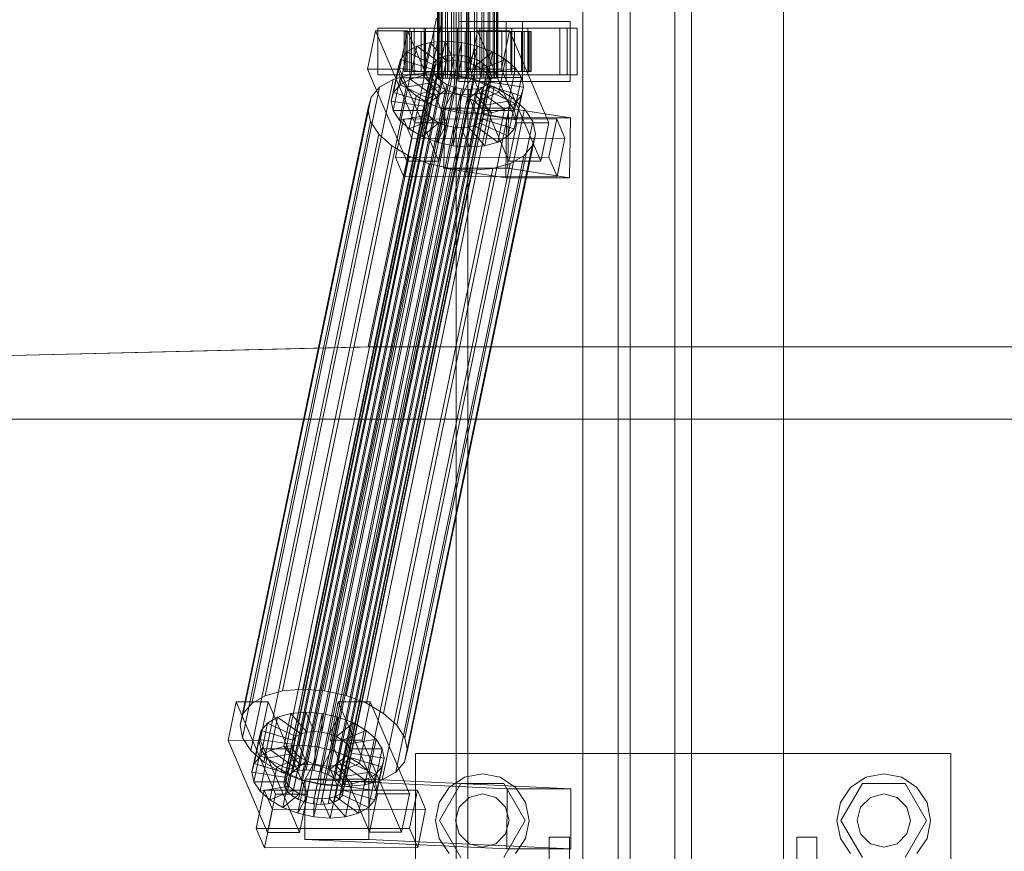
# Model space of a CAD drawing. Header units: millimetres. Extents: x -3490 to 61924, y -72580 to 6847.
# Tile 485 of 656: x 16249 to 16543, y -18379 to -18130. Entities that reach past the tile are written whole.
import ezdxf

# ---------------------------------------------------------------- set-up
doc = ezdxf.new("R2010")
doc.units = ezdxf.units.MM
doc.layers.add('superior_C02', color=7, linetype='Continuous', lineweight=0)

msp = doc.modelspace()

# ---------------------------------------------------------------- linework, layer by layer
at = {"layer": 'superior_C02'}
for p, q in [((16416.947, -17570), (16416.947, -18430)), ((16444.447, -17570), (16444.447, -18430)), ((16449.447, -18430), (16449.447, -17570)), ((16476.947, -18430), (16476.947, -17570)), ((16379.065, -17575), (16379.065, -18425)), ((16382.642, -18425), (16382.642, -17575)), ((16427.556, -18425), (16427.556, -17575)), ((16431.133, -17575), (16431.133, -18425)), ((16373.574, -18148), (16373.574, -17852)), ((16373.785, -18148), (16373.785, -17852)), ((16373.975, -18148), (16373.975, -17852)), ((16374.595, -18148), (16374.595, -17852)), ((16374.962, -18148), (16374.962, -17852)), ((16375.948, -18148), (16375.948, -17852)), ((16376.467, -18148), (16376.467, -17852)), ((16377.752, -18148), (16377.752, -17852)), ((16378.388, -18148), (16378.388, -17852)), ((16379.884, -18148), (16379.884, -17852)), ((16380.594, -18148), (16380.594, -17852)), ((16382.199, -18148), (16382.199, -17852)), ((16382.934, -18148), (16382.934, -17852)), ((16384.539, -18148), (16384.539, -17852)), ((16385.249, -18148), (16385.249, -17852)), ((16386.744, -18148), (16386.744, -17852)), ((16387.381, -18148), (16387.381, -17852)), ((16388.665, -18148), (16388.665, -17852)), ((16389.185, -18148), (16389.185, -17852)), ((16390.17, -18148), (16390.17, -17852)), ((16390.538, -18148), (16390.538, -17852)), ((16391.157, -17852), (16391.157, -18148)), ((16391.347, -18148), (16391.347, -17852)), ((16391.559, -18148), (16391.559, -17852)), ((16373.217, -18130), (16352.815, -18228.298)), ((16354.593, -18228.298), (16374.996, -18130)), ((16365.211, -18133), (16355.665, -18133)), ((16355.665, -18133), (16355.665, -18147)), ((16369.972, -18133), (16355.665, -18133)), ((16365.211, -18147), (16365.211, -18133)), ((16365.211, -18133), (16379.517, -18133)), ((16412.331, -18133), (16366.512, -18133)), ((16366.512, -18133), (16366.512, -18147)), ((16369.493, -18133), (16366.512, -18133)), ((16369.493, -18147), (16369.493, -18133)), ((16369.493, -18133), (16415.311, -18133)), ((16369.972, -18147), (16369.972, -18133)), ((16369.972, -18133), (16379.517, -18133)), ((16379.517, -18133), (16379.517, -18147)), ((16398.967, -18131), (16379.876, -18131)), ((16379.876, -18131), (16379.876, -18149)), ((16394.063, -18131), (16379.876, -18131)), ((16395.757, -18133), (16386.211, -18133)), ((16386.211, -18133), (16386.211, -18147)), ((16400.518, -18133), (16386.211, -18133)), ((16394.063, -18149), (16394.063, -18131)), ((16394.063, -18131), (16413.154, -18131)), ((16395.757, -18147), (16395.757, -18133)), ((16395.757, -18133), (16410.063, -18133)), ((16398.967, -18149), (16398.967, -18131)), ((16398.967, -18131), (16413.154, -18131)), ((16400.518, -18147), (16400.518, -18133)), ((16400.518, -18133), (16410.063, -18133)), ((16410.063, -18133), (16410.063, -18147)), ((16412.331, -18147), (16412.331, -18133)), ((16412.331, -18133), (16415.311, -18133)), ((16413.154, -18131), (16413.154, -18149)), ((16415.311, -18133), (16415.311, -18147)), ((16354.977, -18133.859), (16352.597, -18145.327)), ((16364.523, -18133.847), (16354.977, -18133.859)), ((16366.728, -18161.391), (16354.977, -18133.859)), ((16362.142, -18145.315), (16364.523, -18133.847)), ((16364.028, -18134), (16363.582, -18134)), ((16363.582, -18134), (16373.574, -18134)), ((16363.582, -18146), (16363.582, -18134)), ((16363.582, -18134), (16364.43, -18134)), ((16365.737, -18134), (16364.028, -18134)), ((16364.028, -18134), (16373.785, -18134)), ((16364.028, -18146), (16364.028, -18134)), ((16364.43, -18134), (16373.975, -18134)), ((16364.43, -18146), (16364.43, -18134)), ((16364.43, -18134), (16366.513, -18134)), ((16364.523, -18133.847), (16376.273, -18161.379)), ((16368.594, -18134), (16365.737, -18134)), ((16365.737, -18134), (16374.595, -18134)), ((16365.737, -18146), (16365.737, -18134)), ((16366.513, -18134), (16374.962, -18134)), ((16366.513, -18146), (16366.513, -18134)), ((16366.513, -18134), (16369.691, -18134)), ((16372.402, -18134), (16368.594, -18134)), ((16368.594, -18134), (16375.948, -18134)), ((16368.594, -18146), (16368.594, -18134)), ((16369.691, -18134), (16376.467, -18134)), ((16369.691, -18146), (16369.691, -18134)), ((16369.691, -18134), (16373.746, -18134)), ((16376.903, -18134), (16372.402, -18134)), ((16372.402, -18134), (16377.752, -18134)), ((16372.402, -18146), (16372.402, -18134)), ((16373.574, -18134), (16373.785, -18134)), ((16373.574, -18134), (16373.574, -18146)), ((16373.975, -18134), (16373.574, -18134)), ((16373.746, -18134), (16378.388, -18134)), ((16373.746, -18146), (16373.746, -18134)), ((16373.746, -18134), (16378.402, -18134)), ((16373.785, -18134), (16374.595, -18134)), ((16373.785, -18134), (16373.785, -18146)), ((16373.975, -18134), (16373.975, -18146)), ((16374.962, -18134), (16373.975, -18134)), ((16374.595, -18134), (16375.948, -18134)), ((16374.595, -18134), (16374.595, -18146)), ((16374.962, -18134), (16374.962, -18146)), ((16376.467, -18134), (16374.962, -18134)), ((16375.948, -18134), (16377.752, -18134)), ((16375.948, -18134), (16375.948, -18146)), ((16376.467, -18134), (16376.467, -18146)), ((16378.388, -18134), (16376.467, -18134)), ((16381.79, -18134), (16376.903, -18134)), ((16376.903, -18134), (16379.884, -18134)), ((16376.903, -18146), (16376.903, -18134)), ((16377.752, -18134), (16379.884, -18134)), ((16377.752, -18134), (16377.752, -18146)), ((16378.388, -18134), (16378.388, -18146)), ((16380.594, -18134), (16378.388, -18134)), ((16378.402, -18134), (16380.594, -18134)), ((16378.402, -18146), (16378.402, -18134)), ((16378.402, -18134), (16383.342, -18134)), ((16379.884, -18134), (16382.199, -18134)), ((16379.884, -18134), (16379.884, -18146)), ((16380.594, -18134), (16380.594, -18146)), ((16382.934, -18134), (16380.594, -18134)), ((16386.73, -18134), (16381.79, -18134)), ((16381.79, -18134), (16382.199, -18134)), ((16381.79, -18146), (16381.79, -18134)), ((16382.199, -18134), (16384.539, -18134)), ((16382.199, -18134), (16382.199, -18146)), ((16383.342, -18134), (16382.934, -18134)), ((16382.934, -18134), (16382.934, -18146)), ((16385.249, -18134), (16382.934, -18134)), ((16385.523, -18133.821), (16383.142, -18145.289)), ((16383.342, -18146), (16383.342, -18134)), ((16383.342, -18134), (16388.229, -18134)), ((16386.73, -18134), (16384.539, -18134)), ((16384.539, -18134), (16386.744, -18134)), ((16384.539, -18134), (16384.539, -18146)), ((16388.229, -18134), (16385.249, -18134)), ((16385.249, -18134), (16385.249, -18146)), ((16387.381, -18134), (16385.249, -18134)), ((16395.068, -18133.809), (16385.523, -18133.821)), ((16397.273, -18161.353), (16385.523, -18133.821)), ((16391.386, -18134), (16386.73, -18134)), ((16386.73, -18146), (16386.73, -18134)), ((16391.386, -18134), (16386.744, -18134)), ((16386.744, -18134), (16388.665, -18134)), ((16386.744, -18134), (16386.744, -18146)), ((16392.73, -18134), (16387.381, -18134)), ((16387.381, -18134), (16387.381, -18146)), ((16389.185, -18134), (16387.381, -18134)), ((16388.229, -18146), (16388.229, -18134)), ((16388.229, -18134), (16392.73, -18134)), ((16395.441, -18134), (16388.665, -18134)), ((16388.665, -18134), (16390.17, -18134)), ((16388.665, -18134), (16388.665, -18146)), ((16396.539, -18134), (16389.185, -18134)), ((16389.185, -18134), (16389.185, -18146)), ((16390.538, -18134), (16389.185, -18134)), ((16398.619, -18134), (16390.17, -18134)), ((16390.17, -18134), (16391.157, -18134)), ((16390.17, -18134), (16390.17, -18146)), ((16399.395, -18134), (16390.538, -18134)), ((16390.538, -18134), (16390.538, -18146)), ((16391.347, -18134), (16390.538, -18134)), ((16391.157, -18134), (16400.703, -18134)), ((16391.157, -18146), (16391.157, -18134)), ((16391.157, -18134), (16391.559, -18134)), ((16401.104, -18134), (16391.347, -18134)), ((16391.347, -18134), (16391.347, -18146)), ((16391.559, -18134), (16391.347, -18134)), ((16395.441, -18134), (16391.386, -18134)), ((16391.386, -18146), (16391.386, -18134)), ((16401.55, -18134), (16391.559, -18134)), ((16391.559, -18134), (16391.559, -18146)), ((16392.688, -18145.277), (16395.068, -18133.809)), ((16392.73, -18146), (16392.73, -18134)), ((16392.73, -18134), (16396.539, -18134)), ((16395.068, -18133.809), (16406.819, -18161.341)), ((16398.619, -18134), (16395.441, -18134)), ((16395.441, -18146), (16395.441, -18134)), ((16396.539, -18146), (16396.539, -18134)), ((16396.539, -18134), (16399.395, -18134)), ((16400.703, -18134), (16398.619, -18134)), ((16398.619, -18146), (16398.619, -18134)), ((16399.395, -18146), (16399.395, -18134)), ((16399.395, -18134), (16401.104, -18134)), ((16400.703, -18134), (16400.703, -18146)), ((16401.55, -18134), (16400.703, -18134)), ((16401.104, -18146), (16401.104, -18134)), ((16401.104, -18134), (16401.55, -18134)), ((16401.55, -18146), (16401.55, -18134)), ((16367.387, -18138.419), (16364.37, -18140.156)), ((16365.347, -18148.249), (16367.387, -18138.419)), ((16371.296, -18137.325), (16367.387, -18138.419)), ((16367.387, -18138.419), (16374.28, -18143.38)), ((16369.256, -18147.155), (16371.296, -18137.325)), ((16375.832, -18136.948), (16371.296, -18137.325)), ((16371.296, -18137.325), (16376.131, -18142.862)), ((16373.792, -18146.777), (16375.832, -18136.948)), ((16380.684, -18137.313), (16375.832, -18136.948)), ((16375.832, -18136.948), (16378.28, -18142.683)), ((16378.644, -18147.143), (16380.684, -18137.313)), ((16380.684, -18137.313), (16380.578, -18142.856)), ((16385.523, -18138.396), (16380.684, -18137.313)), ((16385.523, -18138.396), (16382.871, -18143.369)), ((16383.483, -18148.226), (16385.523, -18138.396)), ((16390.019, -18140.123), (16385.523, -18138.396)), ((16330.244, -18355.541), (16374.62, -18141.742)), ((16332.096, -18355.022), (16376.471, -18141.224)), ((16334.244, -18354.844), (16378.62, -18141.045)), ((16336.543, -18355.017), (16380.918, -18141.218)), ((16338.835, -18355.53), (16383.211, -18141.731)), ((16362.33, -18149.985), (16364.37, -18140.156)), ((16364.37, -18140.156), (16362.451, -18142.416)), ((16364.37, -18140.156), (16372.85, -18144.203)), ((16374.62, -18141.742), (16373.191, -18142.565)), ((16376.471, -18141.224), (16374.62, -18141.742)), ((16378.62, -18141.045), (16376.471, -18141.224)), ((16380.918, -18141.218), (16378.62, -18141.045)), ((16383.211, -18141.731), (16380.918, -18141.218)), ((16385.34, -18142.549), (16383.211, -18141.731)), ((16390.019, -18140.123), (16385, -18144.188)), ((16387.978, -18149.953), (16390.019, -18140.123)), ((16393.864, -18142.377), (16390.019, -18140.123)), ((16327.579, -18358.68), (16371.955, -18144.881)), ((16327.906, -18357.434), (16372.282, -18143.635)), ((16328.815, -18356.363), (16373.191, -18142.565)), ((16340.964, -18356.348), (16385.34, -18142.549)), ((16342.786, -18357.415), (16387.161, -18143.617)), ((16344.176, -18358.659), (16388.551, -18144.861)), ((16360.411, -18152.246), (16362.451, -18142.416)), ((16362.451, -18142.416), (16361.761, -18145.047)), ((16362.451, -18142.416), (16371.942, -18145.274)), ((16372.85, -18144.203), (16370.81, -18154.033)), ((16371.942, -18145.274), (16372.85, -18144.203)), ((16372.282, -18143.635), (16371.955, -18144.881)), ((16371.955, -18144.881), (16372.232, -18146.218)), ((16374.28, -18143.38), (16372.239, -18153.21)), ((16373.191, -18142.565), (16372.282, -18143.635)), ((16372.85, -18144.203), (16374.28, -18143.38)), ((16376.131, -18142.862), (16374.091, -18152.692)), ((16374.28, -18143.38), (16376.131, -18142.862)), ((16376.131, -18142.862), (16378.28, -18142.683)), ((16378.28, -18142.683), (16376.24, -18152.513)), ((16378.28, -18142.683), (16380.578, -18142.856)), ((16380.578, -18142.856), (16378.538, -18152.686)), ((16380.578, -18142.856), (16382.871, -18143.369)), ((16382.871, -18143.369), (16380.83, -18153.199)), ((16382.871, -18143.369), (16385, -18144.188)), ((16385, -18144.188), (16382.96, -18154.017)), ((16385, -18144.188), (16386.821, -18145.255)), ((16387.161, -18143.617), (16385.34, -18142.549)), ((16393.864, -18142.377), (16386.821, -18145.255)), ((16388.551, -18144.861), (16387.161, -18143.617)), ((16389.414, -18146.196), (16388.551, -18144.861)), ((16391.824, -18152.207), (16393.864, -18142.377)), ((16396.798, -18145.003), (16393.864, -18142.377)), ((16327.227, -18331.197), (16365.481, -18146.887)), ((16327.857, -18360.017), (16372.232, -18146.218)), ((16328.72, -18361.352), (16373.095, -18147.554)), ((16333.29, -18330.692), (16371.545, -18146.383)), ((16339.777, -18331.181), (16378.032, -18146.872)), ((16389.414, -18146.196), (16345.039, -18359.995)), ((16345.316, -18361.332), (16389.692, -18147.533)), ((16352.597, -18145.327), (16362.142, -18145.315)), ((16352.597, -18145.327), (16364.347, -18172.859)), ((16355.665, -18147), (16365.211, -18147)), ((16355.665, -18147), (16369.972, -18147)), ((16359.721, -18154.877), (16361.761, -18145.047)), ((16365.481, -18146.887), (16360.255, -18148.35)), ((16361.761, -18145.047), (16371.615, -18146.52)), ((16361.761, -18145.047), (16362.347, -18147.868)), ((16373.893, -18172.847), (16362.142, -18145.315)), ((16373.574, -18146), (16363.582, -18146)), ((16363.582, -18146), (16364.028, -18146)), ((16364.43, -18146), (16363.582, -18146)), ((16373.785, -18146), (16364.028, -18146)), ((16364.028, -18146), (16365.737, -18146)), ((16373.975, -18146), (16364.43, -18146)), ((16366.513, -18146), (16364.43, -18146)), ((16379.517, -18147), (16365.211, -18147)), ((16365.347, -18148.249), (16369.256, -18147.155)), ((16371.545, -18146.383), (16365.481, -18146.887)), ((16374.595, -18146), (16365.737, -18146)), ((16365.737, -18146), (16368.594, -18146)), ((16366.512, -18147), (16412.331, -18147)), ((16366.512, -18147), (16369.493, -18147)), ((16374.962, -18146), (16366.513, -18146)), ((16369.691, -18146), (16366.513, -18146)), ((16375.948, -18146), (16368.594, -18146)), ((16368.594, -18146), (16372.402, -18146)), ((16369.256, -18147.155), (16373.792, -18146.777)), ((16374.091, -18152.692), (16369.256, -18147.155)), ((16415.311, -18147), (16369.493, -18147)), ((16371.615, -18146.52), (16369.574, -18156.35)), ((16376.467, -18146), (16369.691, -18146)), ((16373.746, -18146), (16369.691, -18146)), ((16371.942, -18145.274), (16369.901, -18155.103)), ((16379.517, -18147), (16369.972, -18147)), ((16378.032, -18146.872), (16371.545, -18146.383)), ((16371.615, -18146.52), (16371.942, -18145.274)), ((16371.892, -18147.856), (16371.615, -18146.52)), ((16372.232, -18146.218), (16373.095, -18147.554)), ((16377.752, -18146), (16372.402, -18146)), ((16372.402, -18146), (16376.903, -18146)), ((16373.095, -18147.554), (16374.485, -18148.798)), ((16373.785, -18146), (16373.574, -18146)), ((16373.574, -18146), (16373.975, -18146)), ((16378.388, -18146), (16373.746, -18146)), ((16378.402, -18146), (16373.746, -18146)), ((16374.595, -18146), (16373.785, -18146)), ((16376.24, -18152.513), (16373.792, -18146.777)), ((16373.792, -18146.777), (16378.644, -18147.143)), ((16373.975, -18146), (16374.962, -18146)), ((16375.948, -18146), (16374.595, -18146)), ((16374.962, -18146), (16376.467, -18146)), ((16377.752, -18146), (16375.948, -18146)), ((16376.467, -18146), (16378.388, -18146)), ((16379.884, -18146), (16376.903, -18146)), ((16376.903, -18146), (16381.79, -18146)), ((16379.884, -18146), (16377.752, -18146)), ((16384.501, -18148.32), (16378.032, -18146.872)), ((16378.388, -18146), (16380.594, -18146)), ((16380.594, -18146), (16378.402, -18146)), ((16383.342, -18146), (16378.402, -18146)), ((16378.538, -18152.686), (16378.644, -18147.143)), ((16378.644, -18147.143), (16383.483, -18148.226)), ((16382.199, -18146), (16379.884, -18146)), ((16380.594, -18146), (16382.934, -18146)), ((16382.199, -18146), (16381.79, -18146)), ((16381.79, -18146), (16386.73, -18146)), ((16384.539, -18146), (16382.199, -18146)), ((16382.934, -18146), (16383.342, -18146)), ((16382.934, -18146), (16385.249, -18146)), ((16383.142, -18145.289), (16392.688, -18145.277)), ((16383.142, -18145.289), (16394.893, -18172.821)), ((16388.229, -18146), (16383.342, -18146)), ((16386.744, -18146), (16384.539, -18146)), ((16384.539, -18146), (16386.73, -18146)), ((16386.821, -18145.255), (16384.781, -18155.085)), ((16385.249, -18146), (16388.229, -18146)), ((16385.249, -18146), (16387.381, -18146)), ((16388.211, -18146.499), (16386.171, -18156.329)), ((16386.211, -18147), (16395.757, -18147)), ((16386.211, -18147), (16400.518, -18147)), ((16386.73, -18146), (16391.386, -18146)), ((16388.665, -18146), (16386.744, -18146)), ((16386.744, -18146), (16391.386, -18146)), ((16386.821, -18145.255), (16388.211, -18146.499)), ((16387.381, -18146), (16392.73, -18146)), ((16387.381, -18146), (16389.185, -18146)), ((16396.798, -18145.003), (16388.211, -18146.499)), ((16388.211, -18146.499), (16389.074, -18147.835)), ((16392.73, -18146), (16388.229, -18146)), ((16390.17, -18146), (16388.665, -18146)), ((16388.665, -18146), (16395.441, -18146)), ((16389.074, -18147.835), (16398.62, -18147.823)), ((16389.185, -18146), (16396.539, -18146)), ((16389.185, -18146), (16390.538, -18146)), ((16389.365, -18148.779), (16389.692, -18147.533)), ((16389.692, -18147.533), (16389.414, -18146.196)), ((16391.157, -18146), (16390.17, -18146)), ((16390.17, -18146), (16398.619, -18146)), ((16390.538, -18146), (16399.395, -18146)), ((16390.538, -18146), (16391.347, -18146)), ((16400.703, -18146), (16391.157, -18146)), ((16391.559, -18146), (16391.157, -18146)), ((16391.347, -18146), (16401.104, -18146)), ((16391.347, -18146), (16391.559, -18146)), ((16391.386, -18146), (16395.441, -18146)), ((16391.559, -18146), (16401.55, -18146)), ((16404.438, -18172.809), (16392.688, -18145.277)), ((16396.539, -18146), (16392.73, -18146)), ((16394.757, -18154.833), (16396.798, -18145.003)), ((16395.441, -18146), (16398.619, -18146)), ((16410.063, -18147), (16395.757, -18147)), ((16399.395, -18146), (16396.539, -18146)), ((16398.62, -18147.823), (16396.579, -18157.653)), ((16398.62, -18147.823), (16396.798, -18145.003)), ((16398.619, -18146), (16400.703, -18146)), ((16399.205, -18150.644), (16398.62, -18147.823)), ((16401.104, -18146), (16399.395, -18146)), ((16410.063, -18147), (16400.518, -18147)), ((16400.703, -18146), (16401.55, -18146)), ((16401.55, -18146), (16401.104, -18146)), ((16415.311, -18147), (16412.331, -18147)), ((16317.967, -18334.981), (16356.222, -18150.672)), ((16322, -18332.659), (16360.255, -18148.35)), ((16330.109, -18362.596), (16374.485, -18148.798)), ((16331.931, -18363.664), (16376.306, -18149.865)), ((16334.06, -18364.482), (16378.436, -18150.683)), ((16342.651, -18364.471), (16387.027, -18150.672)), ((16344.08, -18363.648), (16388.456, -18149.85)), ((16344.989, -18362.578), (16389.365, -18148.779)), ((16346.246, -18332.629), (16384.501, -18148.32)), ((16352.255, -18334.938), (16390.51, -18150.629)), ((16356.222, -18150.672), (16353.656, -18153.694)), ((16360.255, -18148.35), (16356.222, -18150.672)), ((16360.306, -18157.698), (16362.347, -18147.868)), ((16360.411, -18152.246), (16362.33, -18149.985)), ((16362.128, -18160.518), (16364.168, -18150.688)), ((16362.33, -18149.985), (16365.347, -18148.249)), ((16370.81, -18154.033), (16362.33, -18149.985)), ((16362.347, -18147.868), (16371.892, -18147.856)), ((16362.347, -18147.868), (16364.168, -18150.688)), ((16364.168, -18150.688), (16372.755, -18149.192)), ((16364.168, -18150.688), (16367.102, -18153.314)), ((16372.239, -18153.21), (16365.347, -18148.249)), ((16367.102, -18153.314), (16374.145, -18150.436)), ((16371.892, -18147.856), (16369.852, -18157.686)), ((16372.755, -18149.192), (16370.715, -18159.022)), ((16372.755, -18149.192), (16371.892, -18147.856)), ((16374.145, -18150.436), (16372.104, -18160.266)), ((16374.145, -18150.436), (16372.755, -18149.192)), ((16373.975, -18148), (16373.574, -18148)), ((16373.574, -18148), (16373.785, -18148)), ((16373.785, -18148), (16374.595, -18148)), ((16374.962, -18148), (16373.975, -18148)), ((16375.966, -18151.503), (16374.145, -18150.436)), ((16374.485, -18148.798), (16376.306, -18149.865)), ((16374.595, -18148), (16375.948, -18148)), ((16376.467, -18148), (16374.962, -18148)), ((16375.948, -18148), (16377.752, -18148)), ((16376.306, -18149.865), (16378.436, -18150.683)), ((16378.388, -18148), (16376.467, -18148)), ((16377.752, -18148), (16379.884, -18148)), ((16380.594, -18148), (16378.388, -18148)), ((16378.436, -18150.683), (16380.728, -18151.196)), ((16379.876, -18149), (16398.967, -18149)), ((16394.063, -18149), (16379.876, -18149)), ((16379.884, -18148), (16382.199, -18148)), ((16382.934, -18148), (16380.594, -18148)), ((16380.83, -18153.199), (16383.483, -18148.226)), ((16382.199, -18148), (16384.539, -18148)), ((16385.249, -18148), (16382.934, -18148)), ((16382.96, -18154.017), (16387.978, -18149.953)), ((16383.483, -18148.226), (16387.978, -18149.953)), ((16390.51, -18150.629), (16384.501, -18148.32)), ((16384.539, -18148), (16386.744, -18148)), ((16385.175, -18151.191), (16387.027, -18150.672)), ((16387.381, -18148), (16385.249, -18148)), ((16386.744, -18148), (16388.665, -18148)), ((16389.025, -18150.417), (16386.984, -18160.247)), ((16387.027, -18150.672), (16388.456, -18149.85)), ((16387.034, -18157.665), (16389.074, -18147.835)), ((16389.352, -18149.171), (16387.311, -18159.001)), ((16389.185, -18148), (16387.381, -18148)), ((16387.978, -18149.953), (16391.824, -18152.207)), ((16389.025, -18150.417), (16388.116, -18151.488)), ((16388.456, -18149.85), (16389.365, -18148.779)), ((16388.665, -18148), (16390.17, -18148)), ((16389.352, -18149.171), (16389.025, -18150.417)), ((16398.515, -18153.275), (16389.025, -18150.417)), ((16389.074, -18147.835), (16389.352, -18149.171)), ((16390.538, -18148), (16389.185, -18148)), ((16399.205, -18150.644), (16389.352, -18149.171)), ((16390.17, -18148), (16391.157, -18148)), ((16395.651, -18153.641), (16390.51, -18150.629)), ((16391.347, -18148), (16390.538, -18148)), ((16391.157, -18148), (16391.559, -18148)), ((16391.559, -18148), (16391.347, -18148)), ((16413.154, -18149), (16394.063, -18149)), ((16397.165, -18160.474), (16399.205, -18150.644)), ((16398.515, -18153.275), (16399.205, -18150.644)), ((16413.154, -18149), (16398.967, -18149)), ((16315.402, -18338.003), (16353.656, -18153.694)), ((16336.352, -18364.995), (16380.728, -18151.196)), ((16338.651, -18365.168), (16383.026, -18151.369)), ((16340.799, -18364.989), (16385.175, -18151.191)), ((16353.656, -18153.694), (16352.734, -18157.211)), ((16357.396, -18337.95), (16395.651, -18153.641)), ((16359.721, -18154.877), (16360.411, -18152.246)), ((16369.901, -18155.103), (16360.411, -18152.246)), ((16365.062, -18163.144), (16367.102, -18153.314)), ((16367.102, -18153.314), (16370.948, -18155.567)), ((16372.239, -18153.21), (16370.81, -18154.033)), ((16370.948, -18155.567), (16375.966, -18151.503)), ((16374.091, -18152.692), (16372.239, -18153.21)), ((16375.966, -18151.503), (16373.926, -18161.333)), ((16376.24, -18152.513), (16374.091, -18152.692)), ((16375.443, -18157.295), (16378.096, -18152.321)), ((16378.096, -18152.321), (16375.966, -18151.503)), ((16378.096, -18152.321), (16376.055, -18162.151)), ((16378.538, -18152.686), (16376.24, -18152.513)), ((16380.388, -18152.835), (16378.096, -18152.321)), ((16380.388, -18152.835), (16378.348, -18162.664)), ((16380.83, -18153.199), (16378.538, -18152.686)), ((16380.282, -18158.378), (16380.388, -18152.835)), ((16382.686, -18153.008), (16380.388, -18152.835)), ((16382.686, -18153.008), (16380.646, -18162.837)), ((16380.728, -18151.196), (16383.026, -18151.369)), ((16382.96, -18154.017), (16380.83, -18153.199)), ((16384.835, -18152.829), (16382.686, -18153.008)), ((16385.134, -18158.743), (16382.686, -18153.008)), ((16384.835, -18152.829), (16382.795, -18162.659)), ((16383.026, -18151.369), (16385.175, -18151.191)), ((16386.687, -18152.311), (16384.646, -18162.14)), ((16384.781, -18155.085), (16391.824, -18152.207)), ((16386.687, -18152.311), (16384.835, -18152.829)), ((16389.67, -18158.366), (16384.835, -18152.829)), ((16388.116, -18151.488), (16386.075, -18161.318)), ((16388.116, -18151.488), (16386.687, -18152.311)), ((16393.579, -18157.272), (16386.687, -18152.311)), ((16396.596, -18155.535), (16388.116, -18151.488)), ((16391.824, -18152.207), (16394.757, -18154.833)), ((16399.573, -18157.152), (16395.651, -18153.641)), ((16396.475, -18163.105), (16398.515, -18153.275)), ((16396.596, -18155.535), (16398.515, -18153.275)), ((16369.574, -18156.35), (16359.721, -18154.877)), ((16360.306, -18157.698), (16359.721, -18154.877)), ((16368.907, -18165.397), (16370.948, -18155.567)), ((16369.901, -18155.103), (16369.574, -18156.35)), ((16369.574, -18156.35), (16369.852, -18157.686)), ((16370.81, -18154.033), (16369.901, -18155.103)), ((16370.948, -18155.567), (16375.443, -18157.295)), ((16384.781, -18155.085), (16382.96, -18154.017)), ((16386.171, -18156.329), (16384.781, -18155.085)), ((16386.171, -18156.329), (16394.757, -18154.833)), ((16387.034, -18157.665), (16386.171, -18156.329)), ((16393.579, -18157.272), (16396.596, -18155.535)), ((16394.556, -18165.365), (16396.596, -18155.535)), ((16394.757, -18154.833), (16396.579, -18157.653)), ((16314.479, -18341.52), (16352.734, -18157.211)), ((16352.734, -18157.211), (16353.517, -18160.982)), ((16369.852, -18157.686), (16360.306, -18157.698)), ((16362.128, -18160.518), (16360.306, -18157.698)), ((16361.318, -18341.461), (16399.573, -18157.152)), ((16370.715, -18159.022), (16362.128, -18160.518)), ((16369.852, -18157.686), (16370.715, -18159.022)), ((16370.715, -18159.022), (16372.104, -18160.266)), ((16373.403, -18167.125), (16375.443, -18157.295)), ((16375.672, -18156.962), (16375.424, -18174.943)), ((16375.443, -18157.295), (16380.282, -18158.378)), ((16394.763, -18156.962), (16375.672, -18156.962)), ((16394.181, -18159.83), (16375.672, -18156.962)), ((16378.242, -18168.208), (16380.282, -18158.378)), ((16380.282, -18158.378), (16385.134, -18158.743)), ((16383.094, -18168.573), (16385.134, -18158.743)), ((16385.134, -18158.743), (16389.67, -18158.366)), ((16386.984, -18160.247), (16387.311, -18159.001)), ((16396.579, -18157.653), (16387.034, -18157.665)), ((16387.311, -18159.001), (16387.034, -18157.665)), ((16387.311, -18159.001), (16397.165, -18160.474)), ((16387.63, -18168.196), (16389.67, -18158.366)), ((16389.67, -18158.366), (16393.579, -18157.272)), ((16391.539, -18167.102), (16393.579, -18157.272)), ((16394.515, -18174.943), (16394.763, -18156.962)), ((16394.763, -18156.962), (16413.272, -18159.83)), ((16396.579, -18157.653), (16397.165, -18160.474)), ((16402.008, -18160.922), (16399.573, -18157.152)), ((16315.262, -18345.291), (16353.517, -18160.982)), ((16353.517, -18160.982), (16355.953, -18164.752)), ((16363.374, -18160.247), (16360.994, -18171.715)), ((16365.062, -18163.144), (16362.128, -18160.518)), ((16409.193, -18160.19), (16363.374, -18160.247)), ((16365.822, -18165.983), (16363.374, -18160.247)), ((16402.008, -18160.922), (16363.754, -18345.231)), ((16364.347, -18172.859), (16366.728, -18161.391)), ((16372.104, -18160.266), (16365.062, -18163.144)), ((16366.728, -18161.391), (16376.273, -18161.379)), ((16373.926, -18161.333), (16368.907, -18165.397)), ((16372.104, -18160.266), (16373.926, -18161.333)), ((16376.055, -18162.151), (16373.403, -18167.125)), ((16376.273, -18161.379), (16373.893, -18172.847)), ((16373.926, -18161.333), (16376.055, -18162.151)), ((16376.055, -18162.151), (16378.348, -18162.664)), ((16382.795, -18162.659), (16384.646, -18162.14)), ((16384.646, -18162.14), (16386.075, -18161.318)), ((16384.646, -18162.14), (16391.539, -18167.102)), ((16386.075, -18161.318), (16386.984, -18160.247)), ((16386.075, -18161.318), (16394.556, -18165.365)), ((16386.984, -18160.247), (16396.475, -18163.105)), ((16393.933, -18177.811), (16394.181, -18159.83)), ((16394.181, -18159.83), (16413.272, -18159.83)), ((16394.893, -18172.821), (16397.273, -18161.353)), ((16397.165, -18160.474), (16396.475, -18163.105)), ((16397.273, -18161.353), (16406.819, -18161.341)), ((16402.792, -18164.693), (16402.008, -18160.922)), ((16406.819, -18161.341), (16404.438, -18172.809)), ((16406.812, -18171.658), (16409.193, -18160.19)), ((16409.193, -18160.19), (16411.641, -18165.926)), ((16413.272, -18159.83), (16413.024, -18177.811)), ((16317.698, -18349.061), (16355.953, -18164.752)), ((16355.953, -18164.752), (16359.875, -18168.263)), ((16364.537, -18349.002), (16402.792, -18164.693)), ((16368.907, -18165.397), (16365.062, -18163.144)), ((16373.403, -18167.125), (16368.907, -18165.397)), ((16378.348, -18162.664), (16378.242, -18168.208)), ((16378.348, -18162.664), (16380.646, -18162.837)), ((16380.646, -18162.837), (16382.795, -18162.659)), ((16380.646, -18162.837), (16383.094, -18168.573)), ((16382.795, -18162.659), (16387.63, -18168.196)), ((16394.556, -18165.365), (16391.539, -18167.102)), ((16396.475, -18163.105), (16394.556, -18165.365)), ((16401.869, -18168.21), (16402.792, -18164.693)), ((16321.62, -18352.572), (16359.875, -18168.263)), ((16359.875, -18168.263), (16365.015, -18171.275)), ((16363.442, -18177.451), (16365.822, -18165.983)), ((16363.614, -18352.519), (16401.869, -18168.21)), ((16365.822, -18165.983), (16411.641, -18165.926)), ((16378.242, -18168.208), (16373.403, -18167.125)), ((16383.094, -18168.573), (16378.242, -18168.208)), ((16387.63, -18168.196), (16383.094, -18168.573)), ((16391.539, -18167.102), (16387.63, -18168.196)), ((16399.304, -18171.232), (16401.869, -18168.21)), ((16411.641, -18165.926), (16409.261, -18177.394)), ((16326.761, -18355.584), (16365.015, -18171.275)), ((16361.049, -18355.541), (16399.304, -18171.232)), ((16365.015, -18171.275), (16371.025, -18173.584)), ((16395.27, -18173.554), (16399.304, -18171.232)), ((16332.77, -18357.893), (16371.025, -18173.584)), ((16357.016, -18357.863), (16395.27, -18173.554)), ((16360.994, -18171.715), (16406.812, -18171.658)), ((16360.994, -18171.715), (16363.442, -18177.451)), ((16373.893, -18172.847), (16364.347, -18172.859)), ((16371.025, -18173.584), (16377.494, -18175.032)), ((16390.044, -18175.016), (16395.27, -18173.554)), ((16404.438, -18172.809), (16394.893, -18172.821)), ((16409.261, -18177.394), (16406.812, -18171.658)), ((16339.239, -18359.341), (16377.494, -18175.032)), ((16345.726, -18359.83), (16383.981, -18175.521)), ((16351.789, -18359.326), (16390.044, -18175.016)), ((16375.424, -18174.943), (16394.515, -18174.943)), ((16393.933, -18177.811), (16375.424, -18174.943)), ((16377.494, -18175.032), (16383.981, -18175.521)), ((16383.981, -18175.521), (16390.044, -18175.016)), ((16413.024, -18177.811), (16394.515, -18174.943)), ((16409.261, -18177.394), (16363.442, -18177.451)), ((16413.024, -18177.811), (16393.933, -18177.811)), ((16352.815, -18228.298), (15456.681, -18250)), ((15458.459, -18250), (16354.593, -18228.298)), ((16352.815, -18228.298), (16354.593, -18228.298)), ((17288.772, -18228.298), (16352.815, -18228.298)), ((16354.593, -18228.298), (17290.55, -18228.298)), ((24634.01, -18250), (15575.415, -18250)), ((15576.913, -18250), (24635.508, -18250)), ((16317.967, -18334.981), (16322, -18332.659)), ((16322, -18332.659), (16327.227, -18331.197)), ((16327.227, -18331.197), (16333.29, -18330.692)), ((16333.29, -18330.692), (16339.777, -18331.181)), ((16339.777, -18331.181), (16346.246, -18332.629)), ((16346.246, -18332.629), (16352.255, -18334.938)), ((16313.322, -18334.551), (16310.942, -18346.02)), ((16322.867, -18334.539), (16313.322, -18334.551)), ((16325.073, -18362.083), (16313.322, -18334.551)), ((16315.402, -18338.003), (16317.967, -18334.981)), ((16320.487, -18346.008), (16322.867, -18334.539)), ((16322.867, -18334.539), (16334.618, -18362.071)), ((16343.868, -18334.513), (16341.487, -18345.981)), ((16353.413, -18334.501), (16343.868, -18334.513)), ((16355.618, -18362.045), (16343.868, -18334.513)), ((16351.033, -18345.969), (16353.413, -18334.501)), ((16352.255, -18334.938), (16357.396, -18337.95)), ((16353.413, -18334.501), (16365.164, -18362.033)), ((16314.479, -18341.52), (16315.402, -18338.003)), ((16325.732, -18339.111), (16322.715, -18340.848)), ((16323.691, -18348.941), (16325.732, -18339.111)), ((16329.641, -18338.017), (16325.732, -18339.111)), ((16325.732, -18339.111), (16332.624, -18344.073)), ((16327.601, -18347.847), (16329.641, -18338.017)), ((16334.177, -18337.64), (16329.641, -18338.017)), ((16329.641, -18338.017), (16334.476, -18343.554)), ((16332.136, -18347.47), (16334.177, -18337.64)), ((16339.029, -18338.005), (16334.177, -18337.64)), ((16334.177, -18337.64), (16336.625, -18343.376)), ((16336.989, -18347.835), (16339.029, -18338.005)), ((16339.029, -18338.005), (16338.923, -18343.549)), ((16343.868, -18339.088), (16339.029, -18338.005)), ((16343.868, -18339.088), (16341.215, -18344.062)), ((16341.828, -18348.918), (16343.868, -18339.088)), ((16348.363, -18340.816), (16343.868, -18339.088)), ((16357.396, -18337.95), (16361.318, -18341.461)), ((16315.262, -18345.291), (16314.479, -18341.52)), ((16320.674, -18350.678), (16322.715, -18340.848)), ((16322.715, -18340.848), (16320.796, -18343.108)), ((16322.715, -18340.848), (16331.195, -18344.895)), ((16348.363, -18340.816), (16343.345, -18344.88)), ((16346.323, -18350.645), (16348.363, -18340.816)), ((16352.209, -18343.069), (16348.363, -18340.816)), ((16361.318, -18341.461), (16363.754, -18345.231)), ((16318.755, -18352.938), (16320.796, -18343.108)), ((16320.796, -18343.108), (16320.106, -18345.739)), ((16320.796, -18343.108), (16330.286, -18345.966)), ((16331.195, -18344.895), (16329.155, -18354.725)), ((16330.286, -18345.966), (16331.195, -18344.895)), ((16332.624, -18344.073), (16330.584, -18353.902)), ((16331.195, -18344.895), (16332.624, -18344.073)), ((16334.476, -18343.554), (16332.436, -18353.384)), ((16332.624, -18344.073), (16334.476, -18343.554)), ((16334.476, -18343.554), (16336.625, -18343.376)), ((16336.625, -18343.376), (16334.584, -18353.205)), ((16336.625, -18343.376), (16338.923, -18343.549)), ((16338.923, -18343.549), (16336.883, -18353.378)), ((16338.923, -18343.549), (16341.215, -18344.062)), ((16341.215, -18344.062), (16339.175, -18353.892)), ((16341.215, -18344.062), (16343.345, -18344.88)), ((16343.345, -18344.88), (16341.304, -18354.71)), ((16343.345, -18344.88), (16345.166, -18345.947)), ((16352.209, -18343.069), (16345.166, -18345.947)), ((16350.169, -18352.899), (16352.209, -18343.069)), ((16355.143, -18345.695), (16352.209, -18343.069)), ((16310.942, -18346.02), (16320.487, -18346.008)), ((16310.942, -18346.02), (16322.692, -18373.551)), ((16317.698, -18349.061), (16315.262, -18345.291)), ((16318.065, -18355.569), (16320.106, -18345.739)), ((16320.106, -18345.739), (16329.96, -18347.212)), ((16320.106, -18345.739), (16320.692, -18348.56)), ((16332.238, -18373.539), (16320.487, -18346.008)), ((16323.691, -18348.941), (16327.601, -18347.847)), ((16327.601, -18347.847), (16332.136, -18347.47)), ((16332.436, -18353.384), (16327.601, -18347.847)), ((16329.96, -18347.212), (16327.919, -18357.042)), ((16330.286, -18345.966), (16328.246, -18355.796)), ((16329.96, -18347.212), (16330.286, -18345.966)), ((16330.237, -18348.548), (16329.96, -18347.212)), ((16334.584, -18353.205), (16332.136, -18347.47)), ((16332.136, -18347.47), (16336.989, -18347.835)), ((16336.883, -18353.378), (16336.989, -18347.835)), ((16336.989, -18347.835), (16341.828, -18348.918)), ((16341.487, -18345.981), (16351.033, -18345.969)), ((16341.487, -18345.981), (16353.238, -18373.513)), ((16345.166, -18345.947), (16343.126, -18355.777)), ((16346.556, -18347.191), (16344.516, -18357.021)), ((16345.166, -18345.947), (16346.556, -18347.191)), ((16355.143, -18345.695), (16346.556, -18347.191)), ((16346.556, -18347.191), (16347.419, -18348.527)), ((16362.783, -18373.501), (16351.033, -18345.969)), ((16353.102, -18355.525), (16355.143, -18345.695)), ((16356.964, -18348.515), (16355.143, -18345.695)), ((16363.754, -18345.231), (16364.537, -18349.002)), ((16321.62, -18352.572), (16317.698, -18349.061)), ((16318.651, -18358.39), (16320.692, -18348.56)), ((16318.755, -18352.938), (16320.674, -18350.678)), ((16320.674, -18350.678), (16323.691, -18348.941)), ((16329.155, -18354.725), (16320.674, -18350.678)), ((16320.692, -18348.56), (16330.237, -18348.548)), ((16320.692, -18348.56), (16322.513, -18351.38)), ((16322.513, -18351.38), (16331.1, -18349.884)), ((16330.584, -18353.902), (16323.691, -18348.941)), ((16330.237, -18348.548), (16328.197, -18358.378)), ((16331.1, -18349.884), (16329.06, -18359.714)), ((16331.1, -18349.884), (16330.237, -18348.548)), ((16332.49, -18351.128), (16331.1, -18349.884)), ((16339.175, -18353.892), (16341.828, -18348.918)), ((16341.304, -18354.71), (16346.323, -18350.645)), ((16341.828, -18348.918), (16346.323, -18350.645)), ((16345.379, -18358.357), (16347.419, -18348.527)), ((16347.696, -18349.863), (16345.656, -18359.693)), ((16346.323, -18350.645), (16350.169, -18352.899)), ((16347.696, -18349.863), (16347.37, -18351.109)), ((16347.419, -18348.527), (16356.964, -18348.515)), ((16347.419, -18348.527), (16347.696, -18349.863)), ((16357.55, -18351.336), (16347.696, -18349.863)), ((16356.964, -18348.515), (16354.924, -18358.345)), ((16357.55, -18351.336), (16356.964, -18348.515)), ((16364.537, -18349.002), (16363.614, -18352.519)), ((16366.947, -18510), (16366.947, -18350)), ((16366.947, -18350), (16526.947, -18350)), ((16526.947, -18350), (16526.947, -18510)), ((16318.065, -18355.569), (16318.755, -18352.938)), ((16328.246, -18355.796), (16318.755, -18352.938)), ((16320.473, -18361.21), (16322.513, -18351.38)), ((16326.761, -18355.584), (16321.62, -18352.572)), ((16322.513, -18351.38), (16325.447, -18354.006)), ((16325.447, -18354.006), (16332.49, -18351.128)), ((16329.293, -18356.26), (16334.311, -18352.196)), ((16332.49, -18351.128), (16330.449, -18360.958)), ((16332.436, -18353.384), (16330.584, -18353.902)), ((16334.311, -18352.196), (16332.271, -18362.025)), ((16334.584, -18353.205), (16332.436, -18353.384)), ((16334.311, -18352.196), (16332.49, -18351.128)), ((16333.788, -18357.987), (16336.441, -18353.014)), ((16336.441, -18353.014), (16334.311, -18352.196)), ((16336.441, -18353.014), (16334.4, -18362.843)), ((16336.883, -18353.378), (16334.584, -18353.205)), ((16338.733, -18353.527), (16336.441, -18353.014)), ((16338.733, -18353.527), (16336.692, -18363.357)), ((16339.175, -18353.892), (16336.883, -18353.378)), ((16338.627, -18359.07), (16338.733, -18353.527)), ((16341.031, -18353.7), (16338.733, -18353.527)), ((16341.031, -18353.7), (16338.991, -18363.53)), ((16343.18, -18353.521), (16341.031, -18353.7)), ((16343.479, -18359.436), (16341.031, -18353.7)), ((16343.18, -18353.521), (16341.139, -18363.351)), ((16345.031, -18353.003), (16342.991, -18362.833)), ((16343.126, -18355.777), (16350.169, -18352.899)), ((16345.031, -18353.003), (16343.18, -18353.521)), ((16348.015, -18359.058), (16343.18, -18353.521)), ((16346.461, -18352.18), (16344.42, -18362.01)), ((16346.461, -18352.18), (16345.031, -18353.003)), ((16351.924, -18357.964), (16345.031, -18353.003)), ((16347.37, -18351.109), (16345.329, -18360.939)), ((16347.37, -18351.109), (16346.461, -18352.18)), ((16354.941, -18356.228), (16346.461, -18352.18)), ((16356.86, -18353.967), (16347.37, -18351.109)), ((16350.169, -18352.899), (16353.102, -18355.525)), ((16355.51, -18361.166), (16357.55, -18351.336)), ((16356.86, -18353.967), (16357.55, -18351.336)), ((16363.614, -18352.519), (16361.049, -18355.541)), ((16327.919, -18357.042), (16318.065, -18355.569)), ((16318.651, -18358.39), (16318.065, -18355.569)), ((16323.407, -18363.836), (16325.447, -18354.006)), ((16325.447, -18354.006), (16329.293, -18356.26)), ((16332.77, -18357.893), (16326.761, -18355.584)), ((16327.252, -18366.09), (16329.293, -18356.26)), ((16327.906, -18357.434), (16328.815, -18356.363)), ((16328.246, -18355.796), (16327.919, -18357.042)), ((16329.155, -18354.725), (16328.246, -18355.796)), ((16328.815, -18356.363), (16330.244, -18355.541)), ((16330.584, -18353.902), (16329.155, -18354.725)), ((16329.293, -18356.26), (16333.788, -18357.987)), ((16330.244, -18355.541), (16332.096, -18355.022)), ((16332.096, -18355.022), (16334.244, -18354.844)), ((16334.244, -18354.844), (16336.543, -18355.017)), ((16336.543, -18355.017), (16338.835, -18355.53)), ((16338.835, -18355.53), (16340.964, -18356.348)), ((16341.304, -18354.71), (16339.175, -18353.892)), ((16340.964, -18356.348), (16342.786, -18357.415)), ((16343.126, -18355.777), (16341.304, -18354.71)), ((16344.516, -18357.021), (16343.126, -18355.777)), ((16344.516, -18357.021), (16353.102, -18355.525)), ((16351.924, -18357.964), (16354.941, -18356.228)), ((16352.901, -18366.057), (16354.941, -18356.228)), ((16353.102, -18355.525), (16354.924, -18358.345)), ((16354.82, -18363.797), (16356.86, -18353.967)), ((16354.941, -18356.228), (16356.86, -18353.967)), ((16361.049, -18355.541), (16357.016, -18357.863)), ((16381.589, -18357.066), (16386.947, -18356)), ((16386.947, -18356), (16392.304, -18357.066)), ((16501.589, -18357.066), (16506.947, -18356)), ((16506.947, -18356), (16512.304, -18357.066)), ((16328.197, -18358.378), (16318.651, -18358.39)), ((16320.473, -18361.21), (16318.651, -18358.39)), ((16329.06, -18359.714), (16320.473, -18361.21)), ((16327.579, -18358.68), (16327.906, -18357.434)), ((16327.857, -18360.017), (16327.579, -18358.68)), ((16327.919, -18357.042), (16328.197, -18358.378)), ((16328.197, -18358.378), (16329.06, -18359.714)), ((16329.06, -18359.714), (16330.449, -18360.958)), ((16331.748, -18367.817), (16333.788, -18357.987)), ((16339.239, -18359.341), (16332.77, -18357.893)), ((16333.788, -18357.987), (16338.627, -18359.07)), ((16333.931, -18357.646), (16333.855, -18375.644)), ((16353.022, -18357.646), (16333.931, -18357.646)), ((16394.324, -18360.514), (16333.931, -18357.646)), ((16336.586, -18368.9), (16338.627, -18359.07)), ((16338.627, -18359.07), (16343.479, -18359.436)), ((16345.726, -18359.83), (16339.239, -18359.341)), ((16341.439, -18369.265), (16343.479, -18359.436)), ((16342.786, -18357.415), (16344.176, -18358.659)), ((16343.479, -18359.436), (16348.015, -18359.058)), ((16344.176, -18358.659), (16345.039, -18359.995)), ((16345.379, -18358.357), (16344.516, -18357.021)), ((16345.329, -18360.939), (16345.656, -18359.693)), ((16354.924, -18358.345), (16345.379, -18358.357)), ((16345.656, -18359.693), (16345.379, -18358.357)), ((16345.656, -18359.693), (16355.51, -18361.166)), ((16351.789, -18359.326), (16345.726, -18359.83)), ((16345.975, -18368.888), (16348.015, -18359.058)), ((16348.015, -18359.058), (16351.924, -18357.964)), ((16349.884, -18367.794), (16351.924, -18357.964)), ((16357.016, -18357.863), (16351.789, -18359.326)), ((16352.946, -18375.644), (16353.022, -18357.646)), ((16353.022, -18357.646), (16413.415, -18360.514)), ((16354.924, -18358.345), (16355.51, -18361.166)), ((16374.147, -18370), (16380.547, -18358.915)), ((16377.047, -18360.101), (16381.589, -18357.066)), ((16380.547, -18358.915), (16393.347, -18358.915)), ((16392.304, -18357.066), (16396.846, -18360.101)), ((16393.347, -18358.915), (16399.747, -18370)), ((16494.147, -18370), (16500.547, -18358.915)), ((16497.047, -18360.101), (16501.589, -18357.066)), ((16500.547, -18358.915), (16513.347, -18358.915)), ((16512.304, -18357.066), (16516.846, -18360.101)), ((16513.347, -18358.915), (16519.747, -18370)), ((16321.719, -18360.939), (16319.339, -18372.408)), ((16323.407, -18363.836), (16320.473, -18361.21)), ((16367.538, -18360.882), (16321.719, -18360.939)), ((16324.167, -18366.675), (16321.719, -18360.939)), ((16322.692, -18373.551), (16325.073, -18362.083)), ((16330.449, -18360.958), (16323.407, -18363.836)), ((16325.073, -18362.083), (16334.618, -18362.071)), ((16332.271, -18362.025), (16327.252, -18366.09)), ((16328.72, -18361.352), (16327.857, -18360.017)), ((16330.109, -18362.596), (16328.72, -18361.352)), ((16331.931, -18363.664), (16330.109, -18362.596)), ((16330.449, -18360.958), (16332.271, -18362.025)), ((16334.618, -18362.071), (16332.238, -18373.539)), ((16332.271, -18362.025), (16334.4, -18362.843)), ((16342.991, -18362.833), (16344.42, -18362.01)), ((16344.989, -18362.578), (16344.08, -18363.648)), ((16344.42, -18362.01), (16345.329, -18360.939)), ((16344.42, -18362.01), (16352.901, -18366.057)), ((16345.316, -18361.332), (16344.989, -18362.578)), ((16345.039, -18359.995), (16345.316, -18361.332)), ((16345.329, -18360.939), (16354.82, -18363.797)), ((16353.238, -18373.513), (16355.618, -18362.045)), ((16355.51, -18361.166), (16354.82, -18363.797)), ((16355.618, -18362.045), (16365.164, -18362.033)), ((16365.164, -18362.033), (16362.783, -18373.501)), ((16365.157, -18372.35), (16367.538, -18360.882)), ((16367.538, -18360.882), (16369.986, -18366.618)), ((16374.012, -18364.642), (16377.047, -18360.101)), ((16382.947, -18363.072), (16386.947, -18362)), ((16386.947, -18362), (16390.947, -18363.072)), ((16394.248, -18378.512), (16394.324, -18360.514)), ((16394.324, -18360.514), (16413.415, -18360.514)), ((16396.846, -18360.101), (16399.881, -18364.642)), ((16413.415, -18360.514), (16413.339, -18378.512)), ((16494.012, -18364.642), (16497.047, -18360.101)), ((16502.947, -18363.072), (16506.947, -18362)), ((16506.947, -18362), (16510.947, -18363.072)), ((16516.846, -18360.101), (16519.881, -18364.642)), ((16327.252, -18366.09), (16323.407, -18363.836)), ((16334.4, -18362.843), (16331.748, -18367.817)), ((16334.06, -18364.482), (16331.931, -18363.664)), ((16336.352, -18364.995), (16334.06, -18364.482)), ((16334.4, -18362.843), (16336.692, -18363.357)), ((16338.651, -18365.168), (16336.352, -18364.995)), ((16336.692, -18363.357), (16336.586, -18368.9)), ((16336.692, -18363.357), (16338.991, -18363.53)), ((16340.799, -18364.989), (16338.651, -18365.168)), ((16338.991, -18363.53), (16341.139, -18363.351)), ((16338.991, -18363.53), (16341.439, -18369.265)), ((16342.651, -18364.471), (16340.799, -18364.989)), ((16341.139, -18363.351), (16342.991, -18362.833)), ((16341.139, -18363.351), (16345.975, -18368.888)), ((16344.08, -18363.648), (16342.651, -18364.471)), ((16342.991, -18362.833), (16349.884, -18367.794)), ((16354.82, -18363.797), (16352.901, -18366.057)), ((16372.947, -18370), (16374.012, -18364.642)), ((16380.018, -18366), (16382.947, -18363.072)), ((16390.947, -18363.072), (16393.875, -18366)), ((16399.881, -18364.642), (16400.947, -18370)), ((16492.947, -18370), (16494.012, -18364.642)), ((16500.018, -18366), (16502.947, -18363.072)), ((16510.947, -18363.072), (16513.875, -18366)), ((16519.881, -18364.642), (16520.947, -18370)), ((16321.787, -18378.143), (16324.167, -18366.675)), ((16324.167, -18366.675), (16369.986, -18366.618)), ((16331.748, -18367.817), (16327.252, -18366.09)), ((16336.586, -18368.9), (16331.748, -18367.817)), ((16349.884, -18367.794), (16345.975, -18368.888)), ((16352.901, -18366.057), (16349.884, -18367.794)), ((16369.986, -18366.618), (16367.605, -18378.086)), ((16378.947, -18370), (16380.018, -18366)), ((16393.875, -18366), (16394.947, -18370)), ((16498.947, -18370), (16500.018, -18366)), ((16513.875, -18366), (16514.947, -18370)), ((16341.439, -18369.265), (16336.586, -18368.9)), ((16345.975, -18368.888), (16341.439, -18369.265)), ((16374.012, -18375.358), (16372.947, -18370)), ((16380.547, -18381.085), (16374.147, -18370)), ((16380.018, -18374), (16378.947, -18370)), ((16399.747, -18370), (16393.347, -18381.085)), ((16394.947, -18370), (16393.875, -18374)), ((16400.947, -18370), (16399.881, -18375.358)), ((16494.012, -18375.358), (16492.947, -18370)), ((16500.547, -18381.085), (16494.147, -18370)), ((16500.018, -18374), (16498.947, -18370)), ((16519.747, -18370), (16513.347, -18381.085)), ((16514.947, -18370), (16513.875, -18374)), ((16520.947, -18370), (16519.881, -18375.358)), ((16319.339, -18372.408), (16365.157, -18372.35)), ((16319.339, -18372.408), (16321.787, -18378.143)), ((16332.238, -18373.539), (16322.692, -18373.551)), ((16362.783, -18373.501), (16353.238, -18373.513)), ((16367.605, -18378.086), (16365.157, -18372.35)), ((16382.947, -18376.928), (16380.018, -18374)), ((16393.875, -18374), (16390.947, -18376.928)), ((16502.947, -18376.928), (16500.018, -18374)), ((16513.875, -18374), (16510.947, -18376.928)), ((16333.855, -18375.644), (16352.946, -18375.644)), ((16394.248, -18378.512), (16333.855, -18375.644)), ((16413.339, -18378.512), (16352.946, -18375.644)), ((16377.047, -18379.899), (16374.012, -18375.358)), ((16386.947, -18378), (16382.947, -18376.928)), ((16390.947, -18376.928), (16386.947, -18378)), ((16399.881, -18375.358), (16396.846, -18379.899)), ((16406.947, -18430), (16406.947, -18375)), ((16406.947, -18375), (16412.947, -18375)), ((16412.947, -18430), (16412.947, -18375)), ((16480.947, -18430), (16480.947, -18375)), ((16480.947, -18375), (16486.947, -18375)), ((16486.947, -18430), (16486.947, -18375)), ((16497.047, -18379.899), (16494.012, -18375.358)), ((16506.947, -18378), (16502.947, -18376.928)), ((16510.947, -18376.928), (16506.947, -18378)), ((16519.881, -18375.358), (16516.846, -18379.899)), ((16367.605, -18378.086), (16321.787, -18378.143)), ((16413.339, -18378.512), (16394.248, -18378.512))]:
    msp.add_line(p, q, dxfattribs=at)

doc.saveas('drawing.dxf')
